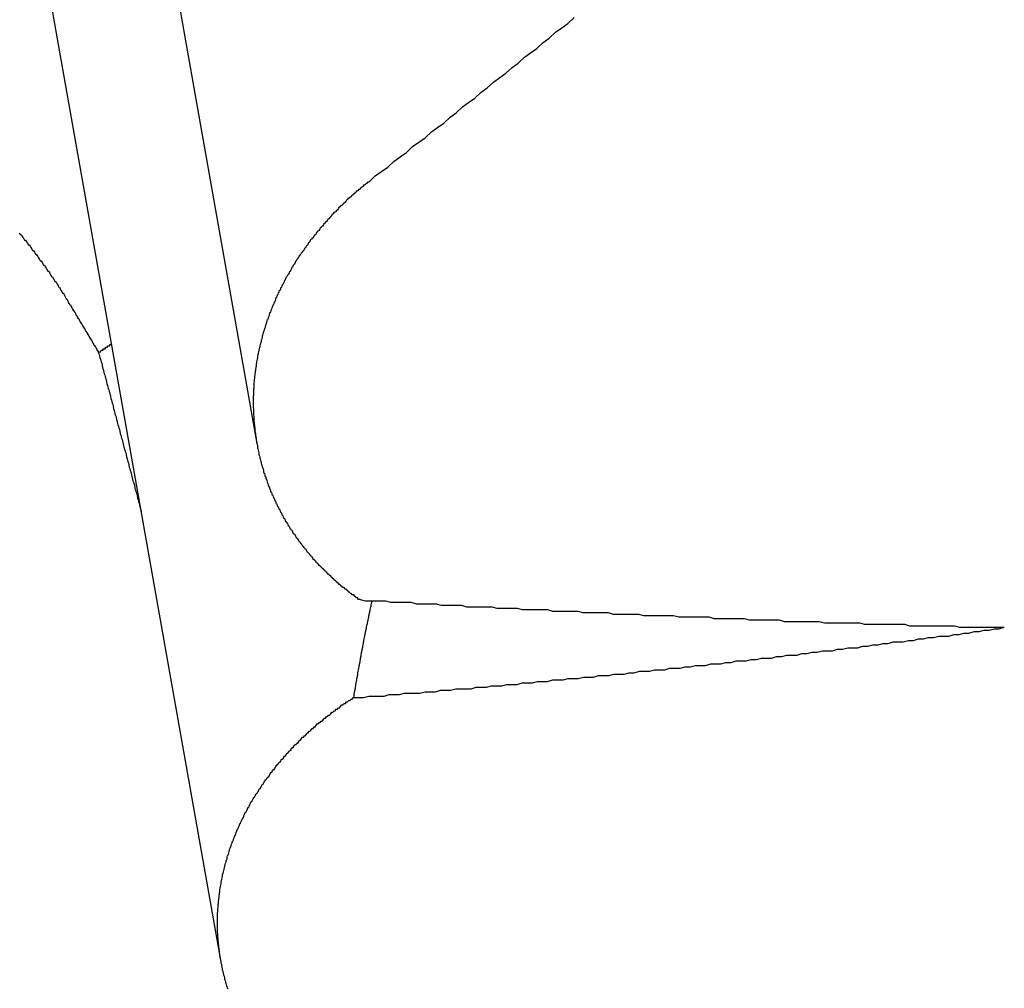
# Model space of a CAD drawing. Extents: x 1107 to 4046, y 937 to 3355.
# Tile 477 of 656: x 2210.76 to 2211.431, y 2651.501 to 2652.162. Entities that reach past the tile are written whole.
import ezdxf

# ---------------------------------------------------------------- set-up
doc = ezdxf.new("R2010")
doc.units = 0
doc.layers.add('KF_VIDA_L___C_REAR', color=7, linetype='CONTINUOUS')

# ---------------------------------------------------------------- blocks, each defined once
blk = doc.blocks.new('KF_VIDA_L___C_REAR')
at = {"layer": 'KF_VIDA_L___C_REAR'}
for p, q in [((23.942642, 962.659349), (23.86168, 963.116702)), ((23.917812, 962.306751), (23.792172, 963.016499))]:
    blk.add_line(p, q, dxfattribs=at)
for points in [[(24.019, 962.838, 0), (24.0232, 962.842, 0), (24.0275, 962.845, 0), (24.0317, 962.848, 0), (24.036, 962.852, 0), (24.0402, 962.855, 0), (24.0445, 962.858, 0), (24.0487, 962.862, 0), (24.053, 962.865, 0), (24.0572, 962.868, 0), (24.0615, 962.872, 0), (24.0657, 962.875, 0), (24.0699, 962.878, 0), (24.0742, 962.882, 0), (24.0784, 962.885, 0), (24.0827, 962.889, 0), (24.0869, 962.892, 0), (24.0911, 962.895, 0), (24.0954, 962.899, 0), (24.0996, 962.902, 0), (24.1039, 962.906, 0), (24.1081, 962.909, 0), (24.1123, 962.912, 0), (24.1165, 962.916, 0), (24.1208, 962.919, 0), (24.125, 962.923, 0), (24.1292, 962.926, 0), (24.1335, 962.929, 0), (24.1377, 962.933, 0), (24.1419, 962.936, 0), (24.1461, 962.94, 0), (24.1504, 962.943, 0), (24.1546, 962.946, 0), (24.1588, 962.95, 0)], [(23.7803, 962.803, 0), (23.7809, 962.802, 0), (23.7816, 962.802, 0), (23.7822, 962.801, 0), (23.7828, 962.8, 0), (23.7834, 962.799, 0), (23.784, 962.798, 0), (23.7847, 962.798, 0), (23.7853, 962.797, 0), (23.7859, 962.796, 0), (23.7865, 962.795, 0), (23.7871, 962.795, 0), (23.7877, 962.794, 0), (23.7883, 962.793, 0), (23.7889, 962.792, 0), (23.7895, 962.791, 0), (23.7901, 962.791, 0), (23.7907, 962.79, 0), (23.7913, 962.789, 0), (23.7918, 962.788, 0), (23.7924, 962.788, 0), (23.793, 962.787, 0), (23.7936, 962.786, 0), (23.7942, 962.785, 0), (23.7947, 962.784, 0), (23.7953, 962.784, 0), (23.7959, 962.783, 0), (23.7964, 962.782, 0), (23.797, 962.781, 0), (23.7976, 962.781, 0), (23.7981, 962.78, 0), (23.7987, 962.779, 0), (23.7992, 962.778, 0), (23.7998, 962.777, 0), (23.8004, 962.777, 0), (23.8009, 962.776, 0), (23.8014, 962.775, 0), (23.802, 962.774, 0), (23.8025, 962.773, 0), (23.8031, 962.773, 0), (23.8036, 962.772, 0), (23.8041, 962.771, 0), (23.8047, 962.77, 0), (23.8052, 962.77, 0), (23.8057, 962.769, 0), (23.8063, 962.768, 0), (23.8068, 962.767, 0), (23.8073, 962.766, 0), (23.8078, 962.766, 0), (23.8083, 962.765, 0), (23.8088, 962.764, 0), (23.8093, 962.763, 0), (23.8099, 962.762, 0), (23.8104, 962.762, 0), (23.8109, 962.761, 0), (23.8114, 962.76, 0), (23.8119, 962.759, 0), (23.8124, 962.758, 0), (23.8129, 962.758, 0), (23.8133, 962.757, 0), (23.8138, 962.756, 0), (23.8143, 962.755, 0), (23.8148, 962.754, 0), (23.8153, 962.754, 0), (23.8158, 962.753, 0), (23.8163, 962.752, 0), (23.8168, 962.751, 0), (23.8173, 962.75, 0)], [(24.0129, 962.553, 0), (24.0123, 962.553, 0), (24.0117, 962.553, 0), (24.0111, 962.554, 0), (24.0104, 962.554, 0), (24.0098, 962.555, 0), (24.0092, 962.555, 0), (24.0086, 962.556, 0), (24.008, 962.556, 0), (24.0074, 962.556, 0), (24.0068, 962.557, 0), (24.0062, 962.557, 0), (24.0056, 962.558, 0), (24.005, 962.558, 0), (24.0045, 962.559, 0), (24.0039, 962.559, 0), (24.0033, 962.56, 0), (24.0027, 962.56, 0), (24.0021, 962.561, 0), (24.0016, 962.561, 0), (24.001, 962.561, 0), (24.0004, 962.562, 0), (23.9999, 962.562, 0), (23.9993, 962.563, 0), (23.9988, 962.563, 0), (23.9982, 962.564, 0), (23.9976, 962.564, 0), (23.9971, 962.565, 0), (23.9965, 962.565, 0), (23.996, 962.566, 0), (23.9955, 962.566, 0), (23.9949, 962.567, 0), (23.9944, 962.567, 0), (23.9939, 962.568, 0), (23.9933, 962.568, 0), (23.9928, 962.569, 0), (23.9923, 962.569, 0), (23.9917, 962.57, 0), (23.9912, 962.57, 0), (23.9907, 962.571, 0), (23.9902, 962.571, 0), (23.9897, 962.572, 0), (23.9892, 962.572, 0), (23.9887, 962.573, 0), (23.9881, 962.573, 0), (23.9876, 962.574, 0), (23.9871, 962.574, 0), (23.9866, 962.575, 0), (23.9861, 962.575, 0), (23.9856, 962.576, 0), (23.9851, 962.576, 0), (23.9846, 962.577, 0), (23.9841, 962.577, 0), (23.9836, 962.578, 0), (23.9831, 962.578, 0), (23.9827, 962.579, 0), (23.9822, 962.579, 0), (23.9817, 962.58, 0), (23.9812, 962.58, 0), (23.9807, 962.581, 0), (23.9802, 962.582, 0), (23.9798, 962.582, 0), (23.9793, 962.583, 0), (23.9788, 962.583, 0), (23.9784, 962.584, 0), (23.9779, 962.584, 0), (23.9774, 962.585, 0), (23.977, 962.585, 0), (23.9765, 962.586, 0), (23.976, 962.587, 0), (23.9756, 962.587, 0), (23.9751, 962.588, 0), (23.9747, 962.588, 0), (23.9742, 962.589, 0), (23.9738, 962.589, 0), (23.9733, 962.59, 0), (23.9729, 962.591, 0), (23.9724, 962.591, 0), (23.972, 962.592, 0), (23.9716, 962.592, 0), (23.9711, 962.593, 0), (23.9707, 962.594, 0), (23.9703, 962.594, 0), (23.9698, 962.595, 0), (23.9694, 962.595, 0), (23.969, 962.596, 0), (23.9686, 962.597, 0), (23.9682, 962.597, 0), (23.9677, 962.598, 0), (23.9673, 962.598, 0), (23.9669, 962.599, 0), (23.9665, 962.6, 0), (23.9661, 962.6, 0), (23.9657, 962.601, 0), (23.9653, 962.601, 0), (23.9649, 962.602, 0), (23.9645, 962.603, 0), (23.9641, 962.603, 0), (23.9637, 962.604, 0), (23.9634, 962.605, 0), (23.963, 962.605, 0), (23.9626, 962.606, 0), (23.9622, 962.606, 0), (23.9619, 962.607, 0), (23.9615, 962.608, 0), (23.9611, 962.608, 0), (23.9607, 962.609, 0), (23.9604, 962.61, 0), (23.96, 962.61, 0), (23.9597, 962.611, 0), (23.9593, 962.612, 0), (23.959, 962.612, 0), (23.9586, 962.613, 0), (23.9583, 962.614, 0), (23.9579, 962.614, 0), (23.9576, 962.615, 0), (23.9573, 962.616, 0), (23.9569, 962.616, 0), (23.9566, 962.617, 0), (23.9563, 962.618, 0), (23.9559, 962.618, 0), (23.9556, 962.619, 0), (23.9553, 962.62, 0), (23.955, 962.62, 0), (23.9547, 962.621, 0), (23.9544, 962.622, 0), (23.9541, 962.622, 0), (23.9538, 962.623, 0), (23.9535, 962.624, 0), (23.9532, 962.624, 0), (23.9529, 962.625, 0), (23.9526, 962.626, 0), (23.9523, 962.626, 0), (23.952, 962.627, 0), (23.9518, 962.628, 0), (23.9515, 962.628, 0), (23.9512, 962.629, 0), (23.9509, 962.63, 0), (23.9507, 962.63, 0), (23.9504, 962.631, 0), (23.9502, 962.632, 0), (23.9499, 962.632, 0), (23.9496, 962.633, 0), (23.9494, 962.634, 0), (23.9492, 962.635, 0), (23.9489, 962.635, 0), (23.9487, 962.636, 0), (23.9484, 962.637, 0), (23.9482, 962.637, 0), (23.948, 962.638, 0), (23.9478, 962.639, 0), (23.9475, 962.639, 0), (23.9473, 962.64, 0), (23.9471, 962.641, 0), (23.9469, 962.642, 0), (23.9467, 962.642, 0), (23.9465, 962.643, 0), (23.9463, 962.644, 0), (23.9461, 962.644, 0), (23.9459, 962.645, 0), (23.9457, 962.646, 0), (23.9455, 962.646, 0), (23.9453, 962.647, 0), (23.9451, 962.648, 0), (23.945, 962.649, 0), (23.9448, 962.649, 0), (23.9446, 962.65, 0), (23.9445, 962.651, 0), (23.9443, 962.651, 0), (23.9441, 962.652, 0), (23.944, 962.653, 0), (23.9438, 962.654, 0), (23.9437, 962.654, 0), (23.9435, 962.655, 0), (23.9434, 962.656, 0), (23.9432, 962.656, 0), (23.9431, 962.657, 0), (23.943, 962.658, 0), (23.9428, 962.659, 0), (23.9427, 962.659, 0), (23.9426, 962.66, 0), (23.9425, 962.661, 0), (23.9423, 962.662, 0), (23.9422, 962.662, 0), (23.9421, 962.663, 0), (23.942, 962.664, 0), (23.9419, 962.664, 0), (23.9418, 962.665, 0), (23.9417, 962.666, 0), (23.9416, 962.667, 0), (23.9415, 962.667, 0), (23.9414, 962.668, 0), (23.9413, 962.669, 0), (23.9412, 962.669, 0), (23.9412, 962.67, 0), (23.9411, 962.671, 0), (23.941, 962.672, 0), (23.9409, 962.672, 0), (23.9409, 962.673, 0), (23.9408, 962.674, 0), (23.9407, 962.674, 0), (23.9407, 962.675, 0), (23.9406, 962.676, 0), (23.9406, 962.677, 0), (23.9405, 962.677, 0), (23.9405, 962.678, 0), (23.9404, 962.679, 0), (23.9404, 962.68, 0), (23.9404, 962.68, 0), (23.9403, 962.681, 0), (23.9403, 962.682, 0), (23.9403, 962.682, 0), (23.9403, 962.683, 0), (23.9402, 962.684, 0), (23.9402, 962.685, 0), (23.9402, 962.685, 0), (23.9402, 962.686, 0), (23.9402, 962.687, 0), (23.9402, 962.687, 0), (23.9402, 962.688, 0), (23.9402, 962.689, 0), (23.9402, 962.69, 0), (23.9402, 962.69, 0), (23.9402, 962.691, 0), (23.9402, 962.692, 0), (23.9403, 962.692, 0), (23.9403, 962.693, 0), (23.9403, 962.694, 0), (23.9403, 962.695, 0), (23.9404, 962.695, 0), (23.9404, 962.696, 0), (23.9404, 962.697, 0), (23.9405, 962.697, 0), (23.9405, 962.698, 0), (23.9406, 962.699, 0), (23.9406, 962.699, 0), (23.9407, 962.7, 0), (23.9407, 962.701, 0), (23.9408, 962.702, 0), (23.9409, 962.702, 0), (23.9409, 962.703, 0), (23.941, 962.704, 0), (23.9411, 962.704, 0), (23.9411, 962.705, 0), (23.9412, 962.706, 0), (23.9413, 962.707, 0), (23.9414, 962.707, 0), (23.9415, 962.708, 0), (23.9416, 962.709, 0), (23.9417, 962.709, 0), (23.9418, 962.71, 0), (23.9419, 962.711, 0), (23.942, 962.712, 0), (23.9421, 962.712, 0), (23.9422, 962.713, 0), (23.9423, 962.714, 0), (23.9424, 962.714, 0), (23.9425, 962.715, 0), (23.9427, 962.716, 0), (23.9428, 962.717, 0), (23.9429, 962.717, 0), (23.9431, 962.718, 0), (23.9432, 962.719, 0), (23.9433, 962.72, 0), (23.9435, 962.72, 0), (23.9436, 962.721, 0), (23.9438, 962.722, 0), (23.9439, 962.722, 0), (23.9441, 962.723, 0), (23.9443, 962.724, 0), (23.9444, 962.725, 0), (23.9446, 962.725, 0), (23.9448, 962.726, 0), (23.9449, 962.727, 0), (23.9451, 962.728, 0), (23.9453, 962.728, 0), (23.9455, 962.729, 0), (23.9457, 962.73, 0), (23.9458, 962.73, 0), (23.946, 962.731, 0), (23.9462, 962.732, 0), (23.9464, 962.733, 0), (23.9466, 962.733, 0), (23.9468, 962.734, 0), (23.947, 962.735, 0), (23.9473, 962.736, 0), (23.9475, 962.736, 0), (23.9477, 962.737, 0), (23.9479, 962.738, 0), (23.9481, 962.738, 0), (23.9484, 962.739, 0), (23.9486, 962.74, 0), (23.9488, 962.741, 0), (23.9491, 962.741, 0), (23.9493, 962.742, 0), (23.9495, 962.743, 0), (23.9498, 962.744, 0), (23.95, 962.744, 0), (23.9503, 962.745, 0), (23.9506, 962.746, 0), (23.9508, 962.746, 0), (23.9511, 962.747, 0), (23.9513, 962.748, 0), (23.9516, 962.749, 0), (23.9519, 962.749, 0), (23.9522, 962.75, 0), (23.9524, 962.751, 0), (23.9527, 962.751, 0), (23.953, 962.752, 0), (23.9533, 962.753, 0), (23.9536, 962.754, 0), (23.9539, 962.754, 0), (23.9542, 962.755, 0), (23.9545, 962.756, 0), (23.9548, 962.756, 0), (23.9551, 962.757, 0), (23.9554, 962.758, 0), (23.9557, 962.759, 0), (23.956, 962.759, 0), (23.9564, 962.76, 0), (23.9567, 962.761, 0), (23.957, 962.761, 0), (23.9573, 962.762, 0), (23.9577, 962.763, 0), (23.958, 962.764, 0), (23.9583, 962.764, 0), (23.9587, 962.765, 0), (23.959, 962.766, 0), (23.9594, 962.766, 0), (23.9597, 962.767, 0), (23.9601, 962.768, 0), (23.9604, 962.768, 0), (23.9608, 962.769, 0), (23.9612, 962.77, 0), (23.9615, 962.771, 0), (23.9619, 962.771, 0), (23.9623, 962.772, 0), (23.9627, 962.773, 0), (23.963, 962.773, 0), (23.9634, 962.774, 0), (23.9638, 962.775, 0), (23.9642, 962.775, 0), (23.9646, 962.776, 0), (23.965, 962.777, 0), (23.9654, 962.777, 0), (23.9658, 962.778, 0), (23.9662, 962.779, 0), (23.9666, 962.78, 0), (23.967, 962.78, 0), (23.9674, 962.781, 0), (23.9678, 962.782, 0), (23.9683, 962.782, 0), (23.9687, 962.783, 0), (23.9691, 962.784, 0), (23.9695, 962.784, 0), (23.97, 962.785, 0), (23.9704, 962.786, 0), (23.9708, 962.786, 0), (23.9713, 962.787, 0), (23.9717, 962.788, 0), (23.9722, 962.788, 0), (23.9726, 962.789, 0), (23.9731, 962.79, 0), (23.9735, 962.79, 0), (23.974, 962.791, 0), (23.9744, 962.791, 0), (23.9749, 962.792, 0), (23.9753, 962.793, 0), (23.9758, 962.793, 0), (23.9763, 962.794, 0), (23.9767, 962.795, 0), (23.9772, 962.795, 0), (23.9777, 962.796, 0), (23.9782, 962.797, 0), (23.9786, 962.797, 0), (23.9791, 962.798, 0), (23.9796, 962.799, 0), (23.9801, 962.799, 0), (23.9806, 962.8, 0), (23.9811, 962.8, 0), (23.9816, 962.801, 0), (23.9821, 962.802, 0), (23.9826, 962.802, 0), (23.9831, 962.803, 0), (23.9836, 962.804, 0), (23.9841, 962.804, 0), (23.9846, 962.805, 0), (23.9851, 962.805, 0), (23.9856, 962.806, 0), (23.9861, 962.807, 0), (23.9866, 962.807, 0), (23.9871, 962.808, 0), (23.9876, 962.808, 0), (23.9882, 962.809, 0), (23.9887, 962.81, 0), (23.9892, 962.81, 0), (23.9897, 962.811, 0), (23.9903, 962.811, 0), (23.9908, 962.812, 0), (23.9913, 962.813, 0), (23.9919, 962.813, 0), (23.9924, 962.814, 0), (23.9929, 962.814, 0), (23.9935, 962.815, 0), (23.994, 962.816, 0), (23.9946, 962.816, 0), (23.9951, 962.817, 0), (23.9957, 962.817, 0), (23.9962, 962.818, 0), (23.9968, 962.818, 0), (23.9973, 962.819, 0), (23.9979, 962.819, 0), (23.9984, 962.82, 0), (23.999, 962.821, 0), (23.9995, 962.821, 0), (24.0001, 962.822, 0), (24.0007, 962.822, 0), (24.0012, 962.823, 0), (24.0018, 962.823, 0), (24.0023, 962.824, 0), (24.0029, 962.824, 0), (24.0035, 962.825, 0), (24.0041, 962.826, 0), (24.0046, 962.826, 0), (24.0052, 962.827, 0), (24.0058, 962.827, 0), (24.0064, 962.828, 0), (24.0069, 962.828, 0), (24.0075, 962.829, 0), (24.0081, 962.829, 0), (24.0087, 962.83, 0), (24.0093, 962.83, 0), (24.0098, 962.831, 0), (24.0104, 962.831, 0), (24.011, 962.832, 0), (24.0116, 962.832, 0), (24.0122, 962.833, 0), (24.0128, 962.833, 0), (24.0134, 962.834, 0), (24.014, 962.834, 0), (24.0146, 962.835, 0), (24.0152, 962.835, 0), (24.0159, 962.836, 0), (24.0165, 962.836, 0), (24.0171, 962.837, 0), (24.0177, 962.837, 0), (24.0183, 962.838, 0), (24.019, 962.838, 0)], [(23.8173, 962.75, 0), (23.8174, 962.75, 0), (23.8176, 962.75, 0), (23.8178, 962.75, 0), (23.818, 962.749, 0), (23.8181, 962.749, 0), (23.8183, 962.749, 0), (23.8185, 962.748, 0), (23.8187, 962.748, 0), (23.8188, 962.748, 0), (23.819, 962.747, 0), (23.8192, 962.747, 0), (23.8194, 962.747, 0), (23.8195, 962.747, 0), (23.8197, 962.746, 0), (23.8199, 962.746, 0), (23.8201, 962.746, 0), (23.8202, 962.745, 0), (23.8204, 962.745, 0), (23.8206, 962.745, 0), (23.8208, 962.745, 0), (23.8209, 962.744, 0), (23.8211, 962.744, 0), (23.8213, 962.744, 0), (23.8215, 962.743, 0), (23.8217, 962.743, 0), (23.8218, 962.743, 0), (23.822, 962.742, 0), (23.8222, 962.742, 0), (23.8224, 962.742, 0), (23.8226, 962.742, 0), (23.8227, 962.741, 0), (23.8229, 962.741, 0), (23.8231, 962.741, 0), (23.8233, 962.74, 0), (23.8235, 962.74, 0), (23.8236, 962.74, 0), (23.8238, 962.739, 0), (23.824, 962.739, 0), (23.8242, 962.739, 0), (23.8244, 962.739, 0), (23.8245, 962.738, 0), (23.8247, 962.738, 0), (23.8249, 962.738, 0), (23.8251, 962.737, 0), (23.8253, 962.737, 0), (23.8254, 962.737, 0), (23.8256, 962.736, 0), (23.8258, 962.736, 0), (23.826, 962.736, 0), (23.8262, 962.735, 0), (23.8263, 962.735, 0), (23.8265, 962.735, 0), (23.8267, 962.735, 0), (23.8269, 962.734, 0), (23.8271, 962.734, 0), (23.8273, 962.734, 0), (23.8274, 962.733, 0), (23.8276, 962.733, 0), (23.8278, 962.733, 0), (23.828, 962.732, 0), (23.8282, 962.732, 0), (23.8284, 962.732, 0), (23.8285, 962.731, 0), (23.8287, 962.731, 0), (23.8289, 962.731, 0), (23.8291, 962.731, 0), (23.8293, 962.73, 0), (23.8295, 962.73, 0), (23.8297, 962.73, 0), (23.8298, 962.729, 0), (23.83, 962.729, 0), (23.8302, 962.729, 0), (23.8304, 962.728, 0), (23.8306, 962.728, 0), (23.8308, 962.728, 0), (23.831, 962.727, 0), (23.8311, 962.727, 0), (23.8313, 962.727, 0), (23.8315, 962.726, 0), (23.8317, 962.726, 0), (23.8319, 962.726, 0), (23.8321, 962.726, 0), (23.8323, 962.725, 0), (23.8325, 962.725, 0), (23.8326, 962.725, 0), (23.8328, 962.724, 0), (23.833, 962.724, 0), (23.8332, 962.724, 0), (23.8334, 962.723, 0), (23.8336, 962.723, 0), (23.8338, 962.723, 0), (23.834, 962.722, 0), (23.8341, 962.722, 0), (23.8343, 962.722, 0), (23.8345, 962.721, 0)], [(23.8345, 962.721, 0), (23.8346, 962.721, 0), (23.8347, 962.722, 0), (23.8347, 962.722, 0), (23.8348, 962.722, 0), (23.8349, 962.722, 0), (23.8349, 962.722, 0), (23.835, 962.722, 0), (23.8351, 962.722, 0), (23.8352, 962.722, 0), (23.8352, 962.722, 0), (23.8353, 962.722, 0), (23.8354, 962.722, 0), (23.8354, 962.722, 0), (23.8355, 962.722, 0), (23.8356, 962.722, 0), (23.8356, 962.722, 0), (23.8357, 962.722, 0), (23.8358, 962.722, 0), (23.8358, 962.722, 0), (23.8359, 962.722, 0), (23.836, 962.722, 0), (23.8361, 962.722, 0), (23.8361, 962.722, 0), (23.8362, 962.723, 0), (23.8363, 962.723, 0), (23.8363, 962.723, 0), (23.8364, 962.723, 0), (23.8365, 962.723, 0), (23.8365, 962.723, 0), (23.8366, 962.723, 0), (23.8367, 962.723, 0), (23.8367, 962.723, 0), (23.8368, 962.723, 0), (23.8369, 962.723, 0), (23.837, 962.723, 0), (23.837, 962.723, 0), (23.8371, 962.723, 0), (23.8372, 962.723, 0), (23.8372, 962.723, 0), (23.8373, 962.723, 0), (23.8374, 962.723, 0), (23.8374, 962.723, 0), (23.8375, 962.723, 0), (23.8376, 962.723, 0), (23.8376, 962.724, 0), (23.8377, 962.724, 0), (23.8378, 962.724, 0), (23.8379, 962.724, 0), (23.8379, 962.724, 0), (23.838, 962.724, 0), (23.8381, 962.724, 0), (23.8381, 962.724, 0), (23.8382, 962.724, 0), (23.8383, 962.724, 0), (23.8383, 962.724, 0), (23.8384, 962.724, 0), (23.8385, 962.724, 0), (23.8385, 962.724, 0), (23.8386, 962.724, 0), (23.8387, 962.724, 0), (23.8387, 962.724, 0), (23.8388, 962.724, 0), (23.8389, 962.724, 0), (23.839, 962.724, 0), (23.839, 962.724, 0), (23.8391, 962.724, 0), (23.8392, 962.725, 0), (23.8392, 962.725, 0), (23.8393, 962.725, 0), (23.8394, 962.725, 0), (23.8394, 962.725, 0), (23.8395, 962.725, 0), (23.8396, 962.725, 0), (23.8396, 962.725, 0), (23.8397, 962.725, 0), (23.8398, 962.725, 0), (23.8399, 962.725, 0), (23.8399, 962.725, 0), (23.84, 962.725, 0), (23.8401, 962.725, 0), (23.8401, 962.725, 0), (23.8402, 962.725, 0), (23.8403, 962.725, 0), (23.8403, 962.725, 0), (23.8404, 962.725, 0), (23.8405, 962.725, 0), (23.8405, 962.725, 0), (23.8406, 962.725, 0), (23.8407, 962.726, 0), (23.8407, 962.726, 0), (23.8408, 962.726, 0), (23.8409, 962.726, 0), (23.841, 962.726, 0), (23.841, 962.726, 0), (23.8411, 962.726, 0), (23.8412, 962.726, 0), (23.8412, 962.726, 0), (23.8413, 962.726, 0), (23.8414, 962.726, 0), (23.8414, 962.726, 0), (23.8415, 962.726, 0), (23.8416, 962.726, 0), (23.8416, 962.726, 0), (23.8417, 962.726, 0), (23.8418, 962.726, 0), (23.8418, 962.726, 0), (23.8419, 962.726, 0), (23.842, 962.726, 0), (23.8421, 962.726, 0), (23.8421, 962.727, 0), (23.8422, 962.727, 0), (23.8423, 962.727, 0), (23.8423, 962.727, 0), (23.8424, 962.727, 0), (23.8425, 962.727, 0), (23.8425, 962.727, 0), (23.8426, 962.727, 0), (23.8427, 962.727, 0), (23.8427, 962.727, 0), (23.8428, 962.727, 0), (23.8429, 962.727, 0), (23.8429, 962.727, 0), (23.843, 962.727, 0), (23.8431, 962.727, 0), (23.8432, 962.727, 0), (23.8432, 962.727, 0), (23.8433, 962.727, 0), (23.8434, 962.727, 0)], [(23.8345, 962.721, 0), (23.8348, 962.72, 0), (23.8351, 962.719, 0), (23.8354, 962.718, 0), (23.8357, 962.717, 0), (23.836, 962.716, 0), (23.8363, 962.715, 0), (23.8366, 962.714, 0), (23.8369, 962.713, 0), (23.8372, 962.711, 0), (23.8375, 962.71, 0), (23.8378, 962.709, 0), (23.8381, 962.708, 0), (23.8384, 962.707, 0), (23.8387, 962.706, 0), (23.839, 962.705, 0), (23.8393, 962.704, 0), (23.8396, 962.703, 0), (23.8399, 962.701, 0), (23.8402, 962.7, 0), (23.8405, 962.699, 0), (23.8408, 962.698, 0), (23.8411, 962.697, 0), (23.8414, 962.696, 0), (23.8417, 962.695, 0), (23.842, 962.694, 0), (23.8423, 962.693, 0), (23.8426, 962.691, 0), (23.8429, 962.69, 0), (23.8432, 962.689, 0), (23.8435, 962.688, 0), (23.8438, 962.687, 0), (23.8441, 962.686, 0), (23.8444, 962.685, 0), (23.8447, 962.683, 0), (23.845, 962.682, 0), (23.8453, 962.681, 0), (23.8456, 962.68, 0), (23.8459, 962.679, 0), (23.8462, 962.678, 0), (23.8465, 962.677, 0), (23.8468, 962.676, 0), (23.8471, 962.674, 0), (23.8474, 962.673, 0), (23.8477, 962.672, 0), (23.8481, 962.671, 0), (23.8484, 962.67, 0), (23.8487, 962.669, 0), (23.849, 962.668, 0), (23.8493, 962.666, 0), (23.8496, 962.665, 0), (23.8499, 962.664, 0), (23.8502, 962.663, 0), (23.8505, 962.662, 0), (23.8508, 962.661, 0), (23.8511, 962.66, 0), (23.8514, 962.658, 0), (23.8517, 962.657, 0), (23.852, 962.656, 0), (23.8524, 962.655, 0), (23.8527, 962.654, 0), (23.853, 962.653, 0), (23.8533, 962.652, 0), (23.8536, 962.65, 0), (23.8539, 962.649, 0), (23.8542, 962.648, 0), (23.8545, 962.647, 0), (23.8548, 962.646, 0), (23.8551, 962.645, 0), (23.8554, 962.643, 0), (23.8558, 962.642, 0), (23.8561, 962.641, 0), (23.8564, 962.64, 0), (23.8567, 962.639, 0), (23.857, 962.638, 0), (23.8573, 962.636, 0), (23.8576, 962.635, 0), (23.8579, 962.634, 0), (23.8583, 962.633, 0), (23.8586, 962.632, 0), (23.8589, 962.631, 0), (23.8592, 962.629, 0), (23.8595, 962.628, 0), (23.8598, 962.627, 0), (23.8601, 962.626, 0), (23.8605, 962.625, 0), (23.8608, 962.624, 0), (23.8611, 962.622, 0), (23.8614, 962.621, 0), (23.8617, 962.62, 0), (23.862, 962.619, 0), (23.8623, 962.618, 0), (23.8627, 962.616, 0), (23.863, 962.615, 0), (23.8633, 962.614, 0), (23.8636, 962.613, 0)], [(24.0209, 962.552, 0), (24.0208, 962.552, 0), (24.0207, 962.551, 0), (24.0206, 962.551, 0), (24.0205, 962.55, 0), (24.0204, 962.55, 0), (24.0203, 962.549, 0), (24.0202, 962.549, 0), (24.0201, 962.548, 0), (24.02, 962.548, 0), (24.0198, 962.547, 0), (24.0197, 962.547, 0), (24.0196, 962.546, 0), (24.0195, 962.546, 0), (24.0194, 962.545, 0), (24.0193, 962.545, 0), (24.0192, 962.544, 0), (24.0191, 962.544, 0), (24.019, 962.543, 0), (24.0189, 962.543, 0), (24.0188, 962.542, 0), (24.0187, 962.542, 0), (24.0186, 962.541, 0), (24.0185, 962.541, 0), (24.0184, 962.54, 0), (24.0183, 962.54, 0), (24.0182, 962.539, 0), (24.0181, 962.539, 0), (24.018, 962.538, 0), (24.0179, 962.538, 0), (24.0178, 962.537, 0), (24.0177, 962.537, 0), (24.0176, 962.536, 0), (24.0175, 962.536, 0), (24.0173, 962.535, 0), (24.0172, 962.535, 0), (24.0171, 962.534, 0), (24.017, 962.534, 0), (24.0169, 962.533, 0), (24.0168, 962.533, 0), (24.0167, 962.532, 0), (24.0166, 962.532, 0), (24.0165, 962.531, 0), (24.0164, 962.531, 0), (24.0163, 962.53, 0), (24.0162, 962.53, 0), (24.0161, 962.529, 0), (24.016, 962.529, 0), (24.0159, 962.528, 0), (24.0158, 962.528, 0), (24.0157, 962.527, 0), (24.0156, 962.527, 0), (24.0155, 962.526, 0), (24.0154, 962.526, 0), (24.0153, 962.525, 0), (24.0152, 962.525, 0), (24.0151, 962.524, 0), (24.015, 962.524, 0), (24.0149, 962.523, 0), (24.0148, 962.522, 0), (24.0147, 962.522, 0), (24.0146, 962.521, 0), (24.0145, 962.521, 0), (24.0144, 962.52, 0), (24.0143, 962.52, 0), (24.0142, 962.519, 0), (24.0141, 962.519, 0), (24.014, 962.518, 0), (24.0139, 962.518, 0), (24.0138, 962.517, 0), (24.0137, 962.517, 0), (24.0136, 962.516, 0), (24.0135, 962.516, 0), (24.0134, 962.515, 0), (24.0134, 962.515, 0), (24.0133, 962.514, 0), (24.0132, 962.514, 0), (24.0131, 962.513, 0), (24.013, 962.513, 0), (24.0129, 962.512, 0), (24.0128, 962.512, 0), (24.0127, 962.511, 0), (24.0126, 962.51, 0), (24.0125, 962.51, 0), (24.0124, 962.509, 0), (24.0123, 962.509, 0), (24.0122, 962.508, 0), (24.0121, 962.508, 0), (24.012, 962.507, 0), (24.0119, 962.507, 0), (24.0118, 962.506, 0), (24.0117, 962.506, 0), (24.0116, 962.505, 0), (24.0115, 962.505, 0), (24.0114, 962.504, 0), (24.0113, 962.504, 0), (24.0112, 962.503, 0), (24.0111, 962.503, 0), (24.0111, 962.502, 0), (24.011, 962.501, 0), (24.0109, 962.501, 0), (24.0108, 962.5, 0), (24.0107, 962.5, 0), (24.0106, 962.499, 0), (24.0105, 962.499, 0), (24.0104, 962.498, 0), (24.0103, 962.498, 0), (24.0102, 962.497, 0), (24.0101, 962.497, 0), (24.01, 962.496, 0), (24.0099, 962.496, 0), (24.0098, 962.495, 0), (24.0098, 962.494, 0), (24.0097, 962.494, 0), (24.0096, 962.493, 0), (24.0095, 962.493, 0), (24.0094, 962.492, 0), (24.0093, 962.492, 0), (24.0092, 962.491, 0), (24.0091, 962.491, 0), (24.009, 962.49, 0), (24.0089, 962.49, 0), (24.0088, 962.489, 0), (24.0087, 962.489, 0), (24.0087, 962.488, 0), (24.0086, 962.487, 0), (24.0085, 962.487, 0), (24.0084, 962.486, 0), (24.0083, 962.486, 0)], [(24.0129, 962.553, 0), (24.0164, 962.552, 0), (24.0198, 962.552, 0), (24.0233, 962.552, 0), (24.0268, 962.552, 0), (24.0302, 962.552, 0), (24.0337, 962.551, 0), (24.0371, 962.551, 0), (24.0406, 962.551, 0), (24.044, 962.551, 0), (24.0475, 962.551, 0), (24.051, 962.55, 0), (24.0544, 962.55, 0), (24.0579, 962.55, 0), (24.0613, 962.55, 0), (24.0648, 962.55, 0), (24.0682, 962.549, 0), (24.0717, 962.549, 0), (24.0751, 962.549, 0), (24.0786, 962.549, 0), (24.0821, 962.549, 0), (24.0855, 962.548, 0), (24.089, 962.548, 0), (24.0924, 962.548, 0), (24.0959, 962.548, 0), (24.0993, 962.548, 0), (24.1028, 962.548, 0), (24.1062, 962.547, 0), (24.1097, 962.547, 0), (24.1131, 962.547, 0), (24.1166, 962.547, 0), (24.12, 962.547, 0), (24.1235, 962.546, 0), (24.1269, 962.546, 0), (24.1304, 962.546, 0), (24.1338, 962.546, 0), (24.1373, 962.546, 0), (24.1407, 962.546, 0), (24.1441, 962.545, 0), (24.1476, 962.545, 0), (24.151, 962.545, 0), (24.1545, 962.545, 0), (24.1579, 962.545, 0), (24.1614, 962.545, 0), (24.1648, 962.544, 0), (24.1683, 962.544, 0), (24.1717, 962.544, 0), (24.1751, 962.544, 0), (24.1786, 962.544, 0), (24.182, 962.544, 0), (24.1855, 962.543, 0), (24.1889, 962.543, 0), (24.1923, 962.543, 0), (24.1958, 962.543, 0), (24.1992, 962.543, 0), (24.2027, 962.543, 0), (24.2061, 962.542, 0), (24.2095, 962.542, 0), (24.213, 962.542, 0), (24.2164, 962.542, 0), (24.2198, 962.542, 0), (24.2233, 962.542, 0), (24.2267, 962.542, 0), (24.2302, 962.541, 0), (24.2336, 962.541, 0), (24.237, 962.541, 0), (24.2405, 962.541, 0), (24.2439, 962.541, 0), (24.2473, 962.541, 0), (24.2508, 962.541, 0), (24.2542, 962.54, 0), (24.2576, 962.54, 0), (24.261, 962.54, 0), (24.2645, 962.54, 0), (24.2679, 962.54, 0), (24.2713, 962.54, 0), (24.2748, 962.54, 0), (24.2782, 962.539, 0), (24.2816, 962.539, 0), (24.285, 962.539, 0), (24.2885, 962.539, 0), (24.2919, 962.539, 0), (24.2953, 962.539, 0), (24.2987, 962.539, 0), (24.3022, 962.538, 0), (24.3056, 962.538, 0), (24.309, 962.538, 0), (24.3124, 962.538, 0), (24.3159, 962.538, 0), (24.3193, 962.538, 0), (24.3227, 962.538, 0), (24.3261, 962.538, 0), (24.3296, 962.537, 0), (24.333, 962.537, 0), (24.3364, 962.537, 0), (24.3398, 962.537, 0), (24.3432, 962.537, 0), (24.3466, 962.537, 0), (24.3501, 962.537, 0), (24.3535, 962.537, 0), (24.3569, 962.536, 0), (24.3603, 962.536, 0), (24.3637, 962.536, 0), (24.3671, 962.536, 0), (24.3706, 962.536, 0), (24.374, 962.536, 0), (24.3774, 962.536, 0), (24.3808, 962.536, 0), (24.3842, 962.536, 0), (24.3876, 962.535, 0), (24.391, 962.535, 0), (24.3944, 962.535, 0), (24.3979, 962.535, 0), (24.4013, 962.535, 0), (24.4047, 962.535, 0), (24.4081, 962.535, 0), (24.4115, 962.535, 0), (24.4149, 962.535, 0), (24.4183, 962.535, 0), (24.4217, 962.534, 0), (24.4251, 962.534, 0), (24.4285, 962.534, 0), (24.4319, 962.534, 0), (24.4353, 962.534, 0), (24.4387, 962.534, 0), (24.4421, 962.534, 0), (24.4455, 962.534, 0), (24.4489, 962.534, 0), (24.4523, 962.534, 0)], [(24.0083, 962.486, 0), (24.0118, 962.486, 0), (24.0153, 962.486, 0), (24.0188, 962.487, 0), (24.0223, 962.487, 0), (24.0258, 962.487, 0), (24.0293, 962.487, 0), (24.0327, 962.488, 0), (24.0362, 962.488, 0), (24.0397, 962.488, 0), (24.0432, 962.489, 0), (24.0467, 962.489, 0), (24.0502, 962.489, 0), (24.0537, 962.489, 0), (24.0572, 962.49, 0), (24.0607, 962.49, 0), (24.0642, 962.49, 0), (24.0676, 962.491, 0), (24.0711, 962.491, 0), (24.0746, 962.491, 0), (24.0781, 962.492, 0), (24.0816, 962.492, 0), (24.0851, 962.492, 0), (24.0886, 962.492, 0), (24.0921, 962.493, 0), (24.0955, 962.493, 0), (24.099, 962.493, 0), (24.1025, 962.494, 0), (24.106, 962.494, 0), (24.1095, 962.494, 0), (24.113, 962.495, 0), (24.1164, 962.495, 0), (24.1199, 962.495, 0), (24.1234, 962.496, 0), (24.1269, 962.496, 0), (24.1304, 962.496, 0), (24.1339, 962.497, 0), (24.1373, 962.497, 0), (24.1408, 962.497, 0), (24.1443, 962.498, 0), (24.1478, 962.498, 0), (24.1513, 962.498, 0), (24.1547, 962.499, 0), (24.1582, 962.499, 0), (24.1617, 962.499, 0), (24.1652, 962.5, 0), (24.1686, 962.5, 0), (24.1721, 962.5, 0), (24.1756, 962.501, 0), (24.1791, 962.501, 0), (24.1826, 962.501, 0), (24.186, 962.502, 0), (24.1895, 962.502, 0), (24.193, 962.502, 0), (24.1965, 962.503, 0), (24.1999, 962.503, 0), (24.2034, 962.504, 0), (24.2069, 962.504, 0), (24.2104, 962.504, 0), (24.2138, 962.505, 0), (24.2173, 962.505, 0), (24.2208, 962.505, 0), (24.2242, 962.506, 0), (24.2277, 962.506, 0), (24.2312, 962.506, 0), (24.2346, 962.507, 0), (24.2381, 962.507, 0), (24.2416, 962.508, 0), (24.2451, 962.508, 0), (24.2485, 962.508, 0), (24.252, 962.509, 0), (24.2555, 962.509, 0), (24.2589, 962.509, 0), (24.2624, 962.51, 0), (24.2659, 962.51, 0), (24.2693, 962.511, 0), (24.2728, 962.511, 0), (24.2763, 962.511, 0), (24.2797, 962.512, 0), (24.2832, 962.512, 0), (24.2866, 962.513, 0), (24.2901, 962.513, 0), (24.2936, 962.513, 0), (24.297, 962.514, 0), (24.3005, 962.514, 0), (24.304, 962.515, 0), (24.3074, 962.515, 0), (24.3109, 962.515, 0), (24.3143, 962.516, 0), (24.3178, 962.516, 0), (24.3213, 962.517, 0), (24.3247, 962.517, 0), (24.3282, 962.518, 0), (24.3316, 962.518, 0), (24.3351, 962.518, 0), (24.3385, 962.519, 0), (24.342, 962.519, 0), (24.3455, 962.52, 0), (24.3489, 962.52, 0), (24.3524, 962.52, 0), (24.3558, 962.521, 0), (24.3593, 962.521, 0), (24.3627, 962.522, 0), (24.3662, 962.522, 0), (24.3696, 962.523, 0), (24.3731, 962.523, 0), (24.3765, 962.524, 0), (24.38, 962.524, 0), (24.3834, 962.524, 0), (24.3869, 962.525, 0), (24.3903, 962.525, 0), (24.3938, 962.526, 0), (24.3972, 962.526, 0), (24.4007, 962.527, 0), (24.4041, 962.527, 0), (24.4076, 962.528, 0), (24.411, 962.528, 0), (24.4145, 962.528, 0), (24.4179, 962.529, 0), (24.4214, 962.529, 0), (24.4248, 962.53, 0), (24.4282, 962.53, 0), (24.4317, 962.531, 0), (24.4351, 962.531, 0), (24.4386, 962.532, 0), (24.442, 962.532, 0), (24.4455, 962.533, 0), (24.4489, 962.533, 0), (24.4523, 962.534, 0)], [(23.9228, 962.287, 0), (23.9225, 962.288, 0), (23.9223, 962.289, 0), (23.922, 962.289, 0), (23.9218, 962.29, 0), (23.9216, 962.291, 0), (23.9213, 962.292, 0), (23.9211, 962.293, 0), (23.9209, 962.293, 0), (23.9207, 962.294, 0), (23.9205, 962.295, 0), (23.9203, 962.296, 0), (23.9201, 962.296, 0), (23.9199, 962.297, 0), (23.9197, 962.298, 0), (23.9195, 962.299, 0), (23.9193, 962.3, 0), (23.9191, 962.3, 0), (23.919, 962.301, 0), (23.9188, 962.302, 0), (23.9186, 962.303, 0), (23.9185, 962.304, 0), (23.9183, 962.304, 0), (23.9182, 962.305, 0), (23.918, 962.306, 0), (23.9179, 962.307, 0), (23.9177, 962.308, 0), (23.9176, 962.308, 0), (23.9175, 962.309, 0), (23.9173, 962.31, 0), (23.9172, 962.311, 0), (23.9171, 962.311, 0), (23.917, 962.312, 0), (23.9169, 962.313, 0), (23.9168, 962.314, 0), (23.9167, 962.315, 0), (23.9166, 962.315, 0), (23.9165, 962.316, 0), (23.9164, 962.317, 0), (23.9163, 962.318, 0), (23.9162, 962.319, 0), (23.9162, 962.319, 0), (23.9161, 962.32, 0), (23.916, 962.321, 0), (23.916, 962.322, 0), (23.9159, 962.323, 0), (23.9159, 962.323, 0), (23.9158, 962.324, 0), (23.9158, 962.325, 0), (23.9157, 962.326, 0), (23.9157, 962.326, 0), (23.9157, 962.327, 0), (23.9156, 962.328, 0), (23.9156, 962.329, 0), (23.9156, 962.33, 0), (23.9156, 962.33, 0), (23.9156, 962.331, 0), (23.9156, 962.332, 0), (23.9156, 962.333, 0), (23.9156, 962.334, 0), (23.9156, 962.334, 0), (23.9156, 962.335, 0), (23.9156, 962.336, 0), (23.9156, 962.337, 0), (23.9157, 962.337, 0), (23.9157, 962.338, 0), (23.9157, 962.339, 0), (23.9158, 962.34, 0), (23.9158, 962.341, 0), (23.9159, 962.341, 0), (23.9159, 962.342, 0), (23.916, 962.343, 0), (23.916, 962.344, 0), (23.9161, 962.345, 0), (23.9162, 962.345, 0), (23.9162, 962.346, 0), (23.9163, 962.347, 0), (23.9164, 962.348, 0), (23.9165, 962.349, 0), (23.9166, 962.349, 0), (23.9167, 962.35, 0), (23.9168, 962.351, 0), (23.9169, 962.352, 0), (23.917, 962.353, 0), (23.9171, 962.353, 0), (23.9172, 962.354, 0), (23.9173, 962.355, 0), (23.9175, 962.356, 0), (23.9176, 962.357, 0), (23.9177, 962.357, 0), (23.9179, 962.358, 0), (23.918, 962.359, 0), (23.9182, 962.36, 0), (23.9183, 962.361, 0), (23.9185, 962.362, 0), (23.9186, 962.362, 0), (23.9188, 962.363, 0), (23.919, 962.364, 0), (23.9191, 962.365, 0), (23.9193, 962.366, 0), (23.9195, 962.366, 0), (23.9197, 962.367, 0), (23.9199, 962.368, 0), (23.9201, 962.369, 0), (23.9203, 962.37, 0), (23.9205, 962.371, 0), (23.9207, 962.371, 0), (23.9209, 962.372, 0), (23.9211, 962.373, 0), (23.9214, 962.374, 0), (23.9216, 962.375, 0), (23.9218, 962.375, 0), (23.9221, 962.376, 0), (23.9223, 962.377, 0), (23.9225, 962.378, 0), (23.9228, 962.379, 0), (23.923, 962.379, 0), (23.9233, 962.38, 0), (23.9236, 962.381, 0), (23.9238, 962.382, 0), (23.9241, 962.383, 0), (23.9244, 962.384, 0), (23.9247, 962.384, 0), (23.925, 962.385, 0), (23.9252, 962.386, 0), (23.9255, 962.387, 0), (23.9258, 962.388, 0), (23.9261, 962.388, 0), (23.9264, 962.389, 0), (23.9268, 962.39, 0), (23.9271, 962.391, 0), (23.9274, 962.392, 0), (23.9277, 962.392, 0), (23.9281, 962.393, 0), (23.9284, 962.394, 0), (23.9287, 962.395, 0), (23.9291, 962.396, 0), (23.9294, 962.396, 0), (23.9298, 962.397, 0), (23.9301, 962.398, 0), (23.9305, 962.399, 0), (23.9309, 962.4, 0), (23.9312, 962.4, 0), (23.9316, 962.401, 0), (23.932, 962.402, 0), (23.9324, 962.403, 0), (23.9328, 962.404, 0), (23.9331, 962.404, 0), (23.9335, 962.405, 0), (23.9339, 962.406, 0), (23.9343, 962.407, 0), (23.9348, 962.408, 0), (23.9352, 962.408, 0), (23.9356, 962.409, 0), (23.936, 962.41, 0), (23.9364, 962.411, 0), (23.9369, 962.411, 0), (23.9373, 962.412, 0), (23.9377, 962.413, 0), (23.9382, 962.414, 0), (23.9386, 962.415, 0), (23.9391, 962.415, 0), (23.9395, 962.416, 0), (23.94, 962.417, 0), (23.9405, 962.418, 0), (23.9409, 962.418, 0), (23.9414, 962.419, 0), (23.9419, 962.42, 0), (23.9424, 962.421, 0), (23.9428, 962.421, 0), (23.9433, 962.422, 0), (23.9438, 962.423, 0), (23.9443, 962.424, 0), (23.9448, 962.424, 0), (23.9453, 962.425, 0), (23.9458, 962.426, 0), (23.9463, 962.427, 0), (23.9468, 962.427, 0), (23.9473, 962.428, 0), (23.9479, 962.429, 0), (23.9484, 962.43, 0), (23.9489, 962.43, 0), (23.9494, 962.431, 0), (23.95, 962.432, 0), (23.9505, 962.432, 0), (23.951, 962.433, 0), (23.9516, 962.434, 0), (23.9521, 962.435, 0), (23.9527, 962.435, 0), (23.9532, 962.436, 0), (23.9538, 962.437, 0), (23.9543, 962.437, 0), (23.9549, 962.438, 0), (23.9554, 962.439, 0), (23.956, 962.44, 0), (23.9566, 962.44, 0), (23.9571, 962.441, 0), (23.9577, 962.442, 0), (23.9583, 962.442, 0), (23.9589, 962.443, 0), (23.9595, 962.444, 0), (23.9601, 962.444, 0), (23.9606, 962.445, 0), (23.9612, 962.446, 0), (23.9618, 962.446, 0), (23.9624, 962.447, 0), (23.963, 962.448, 0), (23.9636, 962.448, 0), (23.9642, 962.449, 0), (23.9648, 962.45, 0), (23.9654, 962.45, 0), (23.9661, 962.451, 0), (23.9667, 962.452, 0), (23.9673, 962.452, 0), (23.9679, 962.453, 0), (23.9685, 962.454, 0), (23.9692, 962.454, 0), (23.9698, 962.455, 0), (23.9704, 962.455, 0), (23.971, 962.456, 0), (23.9717, 962.457, 0), (23.9723, 962.457, 0), (23.973, 962.458, 0), (23.9736, 962.459, 0), (23.9742, 962.459, 0), (23.9749, 962.46, 0), (23.9755, 962.46, 0), (23.9762, 962.461, 0), (23.9768, 962.462, 0), (23.9775, 962.462, 0), (23.9781, 962.463, 0), (23.9788, 962.463, 0), (23.9795, 962.464, 0), (23.9801, 962.465, 0), (23.9808, 962.465, 0), (23.9815, 962.466, 0), (23.9822, 962.466, 0), (23.9829, 962.467, 0), (23.9836, 962.468, 0), (23.9843, 962.468, 0), (23.985, 962.469, 0), (23.9857, 962.469, 0), (23.9864, 962.47, 0), (23.9871, 962.47, 0), (23.9878, 962.471, 0), (23.9885, 962.472, 0), (23.9892, 962.472, 0), (23.9899, 962.473, 0), (23.9907, 962.473, 0), (23.9914, 962.474, 0), (23.9921, 962.474, 0), (23.9929, 962.475, 0), (23.9936, 962.476, 0), (23.9943, 962.476, 0), (23.9951, 962.477, 0), (23.9958, 962.477, 0), (23.9966, 962.478, 0), (23.9974, 962.478, 0), (23.9981, 962.479, 0), (23.9989, 962.479, 0), (23.9996, 962.48, 0), (24.0004, 962.481, 0), (24.0012, 962.481, 0), (24.002, 962.482, 0), (24.0028, 962.482, 0), (24.0035, 962.483, 0), (24.0043, 962.483, 0), (24.0051, 962.484, 0), (24.0059, 962.484, 0), (24.0067, 962.485, 0), (24.0075, 962.485, 0), (24.0083, 962.486, 0)]]:
    blk.add_polyline3d(points, dxfattribs=at)

msp = doc.modelspace()

# ---------------------------------------------------------------- block references
at = {"layer": 'KF_VIDA_L___C_REAR'}
msp.add_blockref('KF_VIDA_L___C_REAR', (2186.97908, 1689.21316), dxfattribs=at)

doc.saveas('drawing.dxf')
